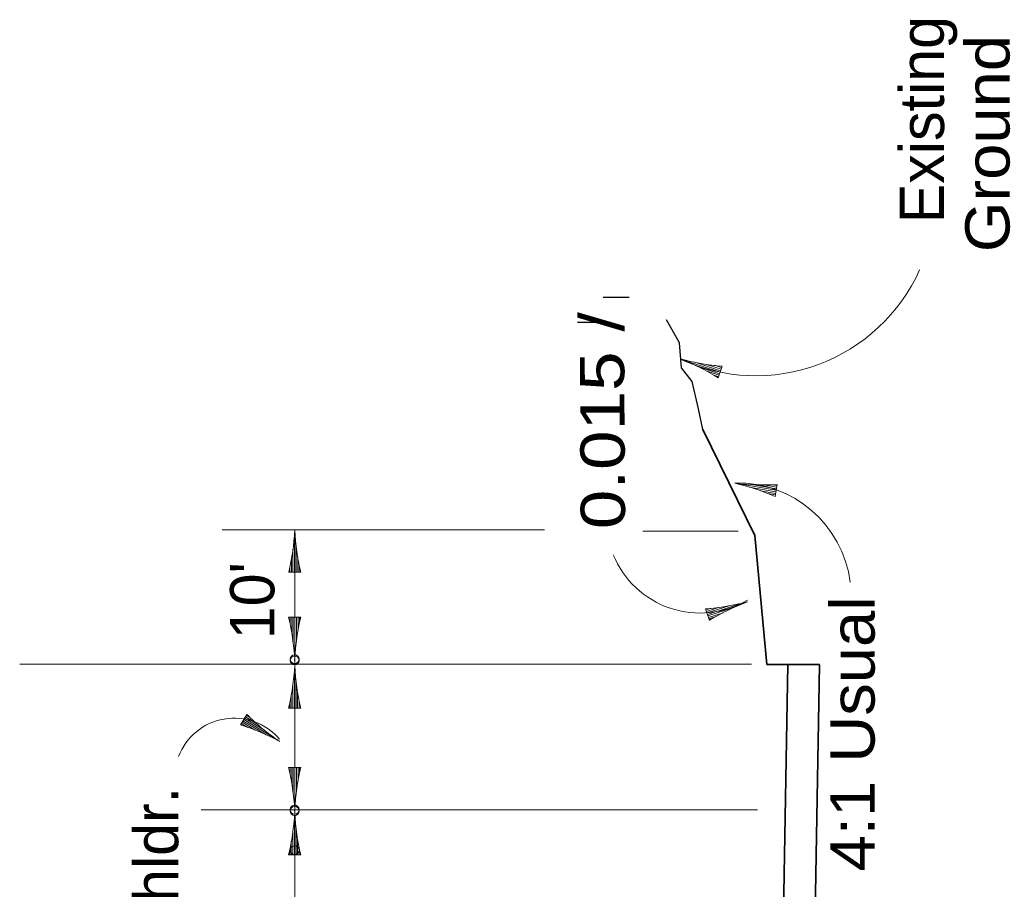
# Model space of a CAD drawing. Extents: x 2363427 to 2368559, y 6957299 to 6980140.
# Drawn here: x 2364264.4 to 2364577.6, y 6965802.2 to 6966077.2 of the extents above; entities that cross this region are included whole.
import ezdxf
from ezdxf.enums import TextEntityAlignment as Align

# ---------------------------------------------------------------- set-up
doc = ezdxf.new("R2010")
doc.units = 0
doc.header["$LTSCALE"] = 5.6
doc.header["$PDMODE"] = 32
doc.header["$PDSIZE"] = 2.8
doc.linetypes.add('MEDIUM_DASHED', pattern=[4.5, 3, -1.5])
for name, color, linetype, lineweight in [('1', 7, 'Continuous', 13), ('3', 7, 'Continuous', 35), ('4', 7, 'Continuous', 13), ('48', 7, 'Continuous', 25)]:
    doc.layers.add(name, color=color, linetype=linetype, lineweight=lineweight)

msp = doc.modelspace()

# ---------------------------------------------------------------- linework, layer by layer
at = {"layer": '1', "linetype": 'MEDIUM_DASHED', "lineweight": 25}
msp.add_lwpolyline([(2364480.402, 6965947.602), (2364479.05, 6965954.104), (2364477.022, 6965962.774), (2364473.642, 6965967.108), (2364472.966, 6965975.056), (2364468.91, 6965982.28)], dxfattribs=at)
at = {"layer": '3'}
for p, q in [((2364496.804, 6965914.07), (2364480.401, 6965947.601)), ((2364500.661, 6965873.305), (2364496.805, 6965914.07)), ((2364500.661, 6965873.305), (2364517.253, 6965873.233)), ((2364507.253, 6965873.276), (2364503.932, 6965683.241)), ((2364517.251, 6965873.167), (2364513.931, 6965683.154))]:
    msp.add_line(p, q, dxfattribs=at)
at = {"layer": '4', "lineweight": 25}
for p, q in [((2364457.081, 6965989.315), (2364448.92, 6965989.315)), ((2364448.951, 6965981.479), (2364440.791, 6965981.479))]:
    msp.add_line(p, q, dxfattribs=at)
at = {"layer": '4'}
for p, q in [((2364485.86, 6965965.734), (2364473.915, 6965969.628)), ((2364486.015, 6965966.209), (2364477.829, 6965968.877)), ((2364485.705, 6965965.259), (2364478.717, 6965967.537)), ((2364485.55, 6965964.783), (2364481.484, 6965966.109)), ((2364486.17, 6965966.685), (2364481.547, 6965968.191)), ((2364486.325, 6965967.16), (2364484.061, 6965967.898)), ((2364485.287, 6965963.975), (2364486.473, 6965967.617)), ((2364485.395, 6965964.307), (2364483.888, 6965964.799)), ((2364503.582, 6965928.389), (2364491.206, 6965930.554)), ((2364503.496, 6965927.895), (2364495.016, 6965929.379)), ((2364503.669, 6965928.881), (2364496.428, 6965930.148)), ((2364503.41, 6965927.403), (2364498.62, 6965928.241)), ((2364503.755, 6965929.373), (2364499.542, 6965930.111)), ((2364503.841, 6965929.865), (2364502.28, 6965930.139)), ((2364503.902, 6965930.21), (2364503.242, 6965926.438)), ((2364503.324, 6965926.911), (2364500.978, 6965927.321)), ((2364430.277, 6965915.843), (2364328.4, 6965915.843)), ((2364351.339, 6965683.61), (2364351.339, 6965915.843)), ((2364351.294, 6965902.446), (2364351.294, 6965915.01)), ((2364351.294, 6965902.446), (2364351.294, 6965915.01)), ((2364491.509, 6965915.454), (2364461.434, 6965915.454)), ((2364350.794, 6965902.446), (2364350.794, 6965909.796)), ((2364350.794, 6965902.446), (2364350.794, 6965909.796)), ((2364351.794, 6965902.446), (2364351.794, 6965911.055)), ((2364351.794, 6965902.446), (2364351.794, 6965911.055)), ((2364350.294, 6965902.446), (2364350.294, 6965906.722)), ((2364350.294, 6965902.446), (2364350.294, 6965906.722)), ((2364352.294, 6965902.446), (2364352.294, 6965907.308)), ((2364352.294, 6965902.446), (2364352.294, 6965907.308)), ((2364349.794, 6965902.446), (2364349.794, 6965904.03)), ((2364349.794, 6965902.446), (2364349.794, 6965904.03)), ((2364352.794, 6965902.446), (2364352.794, 6965904.827)), ((2364352.794, 6965902.446), (2364352.794, 6965904.827)), ((2364349.444, 6965902.446), (2364353.274, 6965902.446)), ((2364349.444, 6965902.446), (2364353.274, 6965902.446)), ((2364481.282, 6965890.882), (2364482.447, 6965887.233)), ((2364481.389, 6965890.549), (2364482.899, 6965891.031)), ((2364481.541, 6965890.072), (2364485.615, 6965891.373)), ((2364481.693, 6965889.596), (2364488.694, 6965891.833)), ((2364481.845, 6965889.119), (2364493.813, 6965892.943)), ((2364481.997, 6965888.643), (2364490.199, 6965891.263)), ((2364353.253, 6965888.253), (2364349.423, 6965888.253)), ((2364353.253, 6965888.253), (2364349.423, 6965888.253)), ((2364349.903, 6965888.253), (2364349.903, 6965885.871)), ((2364349.903, 6965888.253), (2364349.903, 6965885.871)), ((2364350.403, 6965888.253), (2364350.403, 6965883.391)), ((2364350.403, 6965888.253), (2364350.403, 6965883.391)), ((2364350.903, 6965888.253), (2364350.903, 6965879.643)), ((2364350.903, 6965888.253), (2364350.903, 6965879.643)), ((2364351.403, 6965888.253), (2364351.403, 6965875.689)), ((2364351.403, 6965888.253), (2364351.403, 6965875.689)), ((2364351.903, 6965888.253), (2364351.903, 6965880.903)), ((2364351.903, 6965888.253), (2364351.903, 6965880.903)), ((2364352.403, 6965888.253), (2364352.403, 6965883.976)), ((2364352.403, 6965888.253), (2364352.403, 6965883.976)), ((2364352.903, 6965888.253), (2364352.903, 6965886.667)), ((2364352.903, 6965888.253), (2364352.903, 6965886.667)), ((2364482.149, 6965888.167), (2364486.781, 6965889.647)), ((2364482.301, 6965887.691), (2364484.57, 6965888.415)), ((2364495.756, 6965873.37), (2364264.427, 6965873.37)), ((2364351.273, 6965859.486), (2364351.273, 6965872.05)), ((2364351.273, 6965859.486), (2364351.273, 6965872.05)), ((2364350.773, 6965859.486), (2364350.773, 6965866.836)), ((2364350.773, 6965859.486), (2364350.773, 6965866.836)), ((2364351.773, 6965859.486), (2364351.773, 6965868.095)), ((2364351.773, 6965859.486), (2364351.773, 6965868.095)), ((2364350.273, 6965859.486), (2364350.273, 6965863.762)), ((2364350.273, 6965859.486), (2364350.273, 6965863.762)), ((2364352.273, 6965859.486), (2364352.273, 6965864.348)), ((2364352.273, 6965859.486), (2364352.273, 6965864.348)), ((2364349.423, 6965859.486), (2364353.253, 6965859.486)), ((2364349.423, 6965859.486), (2364353.253, 6965859.486)), ((2364349.773, 6965859.486), (2364349.773, 6965861.07)), ((2364349.773, 6965859.486), (2364349.773, 6965861.07)), ((2364352.773, 6965859.486), (2364352.773, 6965861.867)), ((2364352.773, 6965859.486), (2364352.773, 6965861.867)), ((2364336.201, 6965857.462), (2364334.213, 6965854.188)), ((2364335.5, 6965856.308), (2364341.783, 6965852.494)), ((2364335.759, 6965856.735), (2364339.415, 6965854.517)), ((2364336.019, 6965857.163), (2364337.374, 6965856.34)), ((2364334.463, 6965854.599), (2364336.498, 6965853.363)), ((2364334.722, 6965855.025), (2364338.878, 6965852.503)), ((2364334.981, 6965855.453), (2364342.341, 6965850.985)), ((2364335.241, 6965855.881), (2364345.981, 6965849.361)), ((2364353.253, 6965840.657), (2364349.423, 6965840.657)), ((2364353.253, 6965840.657), (2364349.423, 6965840.657)), ((2364349.903, 6965840.657), (2364349.903, 6965838.275)), ((2364349.903, 6965840.657), (2364349.903, 6965838.275)), ((2364350.403, 6965840.657), (2364350.403, 6965835.795)), ((2364350.403, 6965840.657), (2364350.403, 6965835.795)), ((2364350.903, 6965840.657), (2364350.903, 6965832.047)), ((2364350.903, 6965840.657), (2364350.903, 6965832.047)), ((2364351.403, 6965840.657), (2364351.403, 6965828.093)), ((2364351.403, 6965840.657), (2364351.403, 6965828.093)), ((2364351.903, 6965840.657), (2364351.903, 6965833.307)), ((2364351.903, 6965840.657), (2364351.903, 6965833.307)), ((2364352.403, 6965840.657), (2364352.403, 6965836.38)), ((2364352.403, 6965840.657), (2364352.403, 6965836.38)), ((2364352.903, 6965840.657), (2364352.903, 6965839.071)), ((2364352.903, 6965840.657), (2364352.903, 6965839.071)), ((2364497.686, 6965827.305), (2364321.818, 6965827.305)), ((2364351.273, 6965813.008), (2364351.273, 6965825.572)), ((2364351.273, 6965813.008), (2364351.273, 6965825.572)), ((2364350.773, 6965813.008), (2364350.773, 6965820.358)), ((2364350.773, 6965813.008), (2364350.773, 6965820.358)), ((2364351.773, 6965813.008), (2364351.773, 6965821.617)), ((2364351.773, 6965813.008), (2364351.773, 6965821.617)), ((2364350.273, 6965813.008), (2364350.273, 6965817.284)), ((2364350.273, 6965813.008), (2364350.273, 6965817.284)), ((2364352.273, 6965813.008), (2364352.273, 6965817.87)), ((2364352.273, 6965813.008), (2364352.273, 6965817.87)), ((2364352.773, 6965813.008), (2364352.773, 6965815.389)), ((2364352.773, 6965813.008), (2364352.773, 6965815.389)), ((2364349.423, 6965813.008), (2364353.253, 6965813.008)), ((2364349.423, 6965813.008), (2364353.253, 6965813.008)), ((2364349.773, 6965813.008), (2364349.773, 6965814.592)), ((2364349.773, 6965813.008), (2364349.773, 6965814.592))]:
    msp.add_line(p, q, dxfattribs=at)
for centre, radius, start, end in [((2364497.124, 6966021.422), 56.809, 245.09051, 335.73339), ((2364447.463, 6965902.46), 72.212, 58.41466, 69.10071), ((2364492.172, 6966039.604), 72.212, 254.78783, 265.47388), ((2364499.362, 6966002.28), 72.212, 262.91707, 273.60312), ((2364474.497, 6965860.192), 72.212, 66.5439, 77.22995), ((2364491.256, 6965894.716), 36.023, 7.28739, 91.11463), ((2364279.235, 6965919.34), 72.212, 346.47039, 357.15644), ((2364279.235, 6965919.34), 72.212, 346.47039, 357.15644), ((2364423.482, 6965919.34), 72.212, 182.84356, 193.52961), ((2364423.482, 6965919.34), 72.212, 182.84356, 193.52961), ((2364479.524, 6965919.171), 29.635, 202.18381, 300.37926), ((2364476.009, 6965962.902), 72.212, 274.18736, 284.87341), ((2364519.905, 6965825.497), 72.212, 110.56052, 121.24657), ((2364279.214, 6965871.359), 72.212, 2.84356, 13.52961), ((2364279.214, 6965871.359), 72.212, 2.84356, 13.52961), ((2364423.461, 6965871.359), 72.212, 166.47039, 177.15644), ((2364423.461, 6965871.359), 72.212, 166.47039, 177.15644), ((2364279.214, 6965876.38), 72.212, 346.47039, 357.15644), ((2364279.214, 6965876.38), 72.212, 346.47039, 357.15644), ((2364423.461, 6965876.38), 72.212, 182.84356, 193.52961), ((2364423.461, 6965876.38), 72.212, 182.84356, 193.52961), ((2364332.207, 6965837.461), 18.823, 40.25616, 159.15022), ((2364387.074, 6965908.711), 72.212, 225.21017, 235.89622), ((2364312.221, 6965785.406), 72.212, 61.58334, 72.26939), ((2364279.214, 6965823.763), 72.212, 2.84356, 13.52961), ((2364279.214, 6965823.763), 72.212, 2.84356, 13.52961), ((2364423.461, 6965823.763), 72.212, 166.47039, 177.15644), ((2364423.461, 6965823.763), 72.212, 166.47039, 177.15644), ((2364279.214, 6965829.902), 72.212, 346.47039, 357.15644), ((2364279.214, 6965829.902), 72.212, 346.47039, 357.15644), ((2364423.461, 6965829.902), 72.212, 182.84356, 193.52961), ((2364423.461, 6965829.902), 72.212, 182.84356, 193.52961)]:
    msp.add_arc(centre, radius, start, end, dxfattribs=at)
for p in [(2364351.339, 6965874.941), (2364351.339, 6965874.54), (2364351.339, 6965827.345), (2364351.339, 6965826.944), (2364351.339, 6965814.523)]:
    msp.add_point(p, dxfattribs=at)
at = {"layer": '48', "lineweight": 13}
msp.add_lwpolyline([(2364503.932, 6965683.241), (2364513.931, 6965683.154), (2364517.253, 6965873.233), (2364507.253, 6965873.276)], close=True, dxfattribs=at)

# ---------------------------------------------------------------- texts
at = {"layer": '4'}
for s, p in [('Existing ', (2364556.654, 6966048.232)), ("10' ", (2364344.908, 6965896.043)), ("10' Shldr.", (2364314.526, 6965795.323))]:
    msp.add_text(s, height=14, rotation=90, dxfattribs=at).set_placement(p, align=Align.CENTER)
for s, rotation, width, p in [('Ground', 90, 1.1, (2364577.369, 6966038.048)), ('0.015 /', 90.292, 1.2, (2364455.631, 6965950.45)), ('4:1 Usual', 89.994, 1.1, (2364534.713, 6965851.326))]:
    msp.add_text(s, height=14, rotation=rotation, dxfattribs=dict(at, width=width)).set_placement(p, align=Align.CENTER)

doc.saveas('drawing.dxf')
